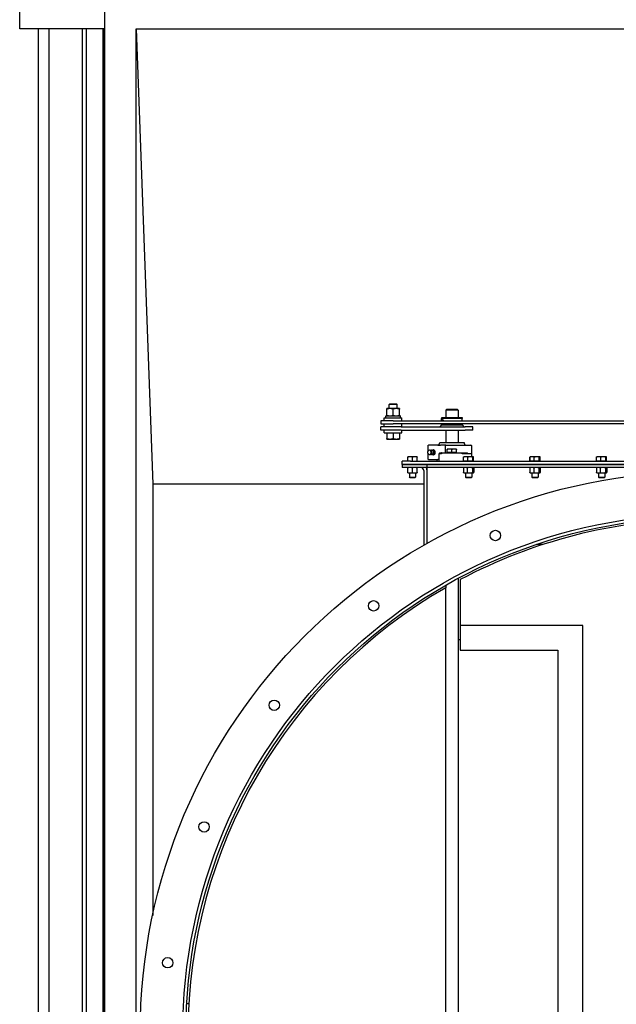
# Model space of a CAD drawing. Header units: inches. Extents: x 24 to 1128, y -69 to 748.
# Tile 589 of 656: x 476 to 512, y 616 to 675. Entities that reach past the tile are written whole.
import ezdxf

# ---------------------------------------------------------------- set-up
doc = ezdxf.new("R2010")
doc.units = ezdxf.units.IN
doc.header["$LTSCALE"] = 32
doc.header["$MEASUREMENT"] = 0
doc.layers.add('Visible (ANSI)', color=7, linetype='Continuous', lineweight=30)

msp = doc.modelspace()

# ---------------------------------------------------------------- linework, layer by layer
at = {"layer": 'Visible (ANSI)'}
for p, q in [((475.65563, 674.66853), (475.65563, 676.58853)), ((480.75563, 676.56853), (480.75563, 552.01853)), ((480.75563, 674.66853), (475.65563, 674.66853)), ((476.78063, 553.91853), (476.78063, 674.66853)), ((477.40563, 674.66853), (477.40563, 553.91853)), ((479.40563, 674.66853), (479.40563, 553.91853)), ((479.65563, 674.66853), (479.65563, 553.91853)), ((480.65563, 674.66853), (480.65563, 553.91853)), ((480.75563, 674.66853), (480.73563, 674.66853)), ((480.73563, 553.91853), (480.73563, 674.66853)), ((482.65563, 674.66853), (550.65563, 674.66853)), ((482.65563, 553.91853), (482.65563, 674.66853)), ((482.65563, 674.66853), (483.65563, 647.29353)), ((497.74449, 651.43102), (497.74449, 651.80204)), ((497.93352, 651.83553), (497.7451, 651.83553)), ((497.7451, 651.83553), (497.7451, 651.83553)), ((497.7451, 651.83553), (497.7451, 651.83553)), ((497.74571, 651.43102), (497.74571, 651.80204)), ((497.91729, 652.11653), (497.8701, 652.07076)), ((498.3701, 652.07076), (497.8701, 652.07076)), ((497.8701, 651.83553), (497.8701, 652.07076)), ((497.91729, 652.11653), (498.32291, 652.11653)), ((498.30852, 651.83553), (497.93352, 651.83553)), ((498.12133, 651.43102), (498.12133, 651.80204)), ((498.4951, 651.83553), (498.30852, 651.83553)), ((498.32291, 652.11653), (498.3701, 652.07076)), ((498.3701, 651.83553), (498.3701, 652.07076)), ((498.4951, 651.83553), (498.4951, 651.83553)), ((498.49571, 651.43102), (498.49571, 651.80204)), ((501.34313, 651.79353), (501.28063, 651.73103)), ((502.03063, 651.73103), (501.28063, 651.73103)), ((501.28063, 651.73103), (501.28063, 651.29353)), ((501.34313, 651.79353), (501.96813, 651.79353)), ((501.96813, 651.79353), (502.03063, 651.73103)), ((502.03063, 651.73103), (502.03063, 651.29353)), ((498.1201, 651.09553), (497.3701, 651.09553)), ((497.3701, 651.09553), (497.3701, 650.90803)), ((497.5886, 651.27253), (498.6516, 651.27253)), ((497.5886, 651.09553), (497.5886, 651.27253)), ((497.6856, 651.39753), (498.5546, 651.39753)), ((497.6856, 651.27253), (497.6856, 651.39753)), ((497.7451, 651.39753), (497.7451, 651.39753)), ((498.1201, 651.09553), (528.1201, 651.09553)), ((498.4951, 651.39753), (498.4951, 651.39753)), ((498.5546, 651.27253), (498.5546, 651.39753)), ((498.6516, 651.09553), (498.6516, 651.27253)), ((501.0457, 651.29353), (501.03063, 651.23728)), ((502.28063, 651.23728), (501.03063, 651.23728)), ((501.03063, 651.09553), (501.03063, 651.23728)), ((501.0457, 651.29353), (502.26556, 651.29353)), ((502.26556, 651.29353), (502.28063, 651.23728)), ((502.28063, 651.09553), (502.28063, 651.23728)), ((497.3701, 650.90803), (498.1201, 650.90803)), ((498.59474, 650.73103), (497.3701, 650.73103)), ((497.3701, 650.54353), (497.3701, 650.73103)), ((498.59474, 650.54353), (497.3701, 650.54353)), ((497.5886, 650.73103), (497.5886, 650.90803)), ((497.5886, 650.36653), (497.5886, 650.54353)), ((528.1201, 650.90803), (498.1201, 650.90803)), ((498.59474, 650.73103), (502.4467, 650.73103)), ((498.59474, 650.54353), (502.4467, 650.54353)), ((498.6516, 650.73103), (498.6516, 650.90803)), ((498.6516, 650.36653), (498.6516, 650.54353)), ((501.03063, 650.85282), (500.93376, 650.73103)), ((501.03063, 650.85282), (501.03063, 650.90803)), ((501.03063, 650.85282), (501.08516, 650.85282)), ((501.08516, 650.85282), (502.28063, 650.85282)), ((501.28063, 650.54353), (501.28063, 649.79353)), ((502.03063, 650.54353), (502.03063, 649.79353)), ((502.28063, 650.85282), (502.28063, 650.90803)), ((502.28063, 650.85282), (502.3775, 650.73103)), ((502.90563, 650.73103), (502.4467, 650.73103)), ((502.90563, 650.54353), (502.4467, 650.54353)), ((502.90563, 650.54353), (502.90563, 650.73103)), ((497.5886, 650.36653), (498.6516, 650.36653)), ((497.74449, 650.36653), (497.74449, 650.03602)), ((497.7451, 650.00253), (497.7451, 650.00253)), ((497.7451, 650.00253), (497.93352, 650.00253)), ((497.7451, 650.00253), (497.7451, 650.00253)), ((497.74571, 650.36653), (497.74571, 650.03602)), ((497.93352, 650.00253), (498.30852, 650.00253)), ((498.12133, 650.36653), (498.12133, 650.03602)), ((498.30852, 650.00253), (498.4951, 650.00253)), ((498.4951, 650.00253), (498.4951, 650.00253)), ((498.49571, 650.36653), (498.49571, 650.03602)), ((500.22165, 649.63728), (500.25094, 649.63728)), ((500.22165, 649.27137), (500.22165, 649.63728)), ((500.22914, 649.27928), (500.26144, 649.30867)), ((500.81662, 649.63728), (500.25094, 649.63728)), ((500.58133, 649.3407), (500.51522, 649.3407)), ((500.81662, 649.63728), (500.95804, 649.63728)), ((500.92138, 649.79353), (502.38988, 649.79353)), ((501.28672, 649.63728), (500.95804, 649.63728)), ((501.24756, 649.58728), (501.24756, 649.16853)), ((501.28672, 649.63728), (502.79313, 649.63728)), ((501.51501, 649.40291), (501.37438, 649.40291)), ((501.37438, 649.19353), (501.37438, 649.37779)), ((501.79626, 649.40291), (501.51501, 649.40291)), ((501.65563, 649.19353), (501.65563, 649.37779)), ((501.93688, 649.40291), (501.79626, 649.40291)), ((501.93688, 649.19353), (501.93688, 649.37779)), ((502.84313, 648.93653), (502.84313, 649.58728)), ((499.14013, 648.93653), (498.99963, 648.93653)), ((498.99963, 648.66853), (498.99963, 648.91143)), ((499.42113, 648.93653), (499.14013, 648.93653)), ((499.28063, 648.66853), (499.28063, 648.91143)), ((499.56163, 648.93653), (499.42113, 648.93653)), ((499.56163, 648.66853), (499.56163, 648.91143)), ((500.22165, 648.76853), (500.22165, 649.13444)), ((500.25094, 648.76853), (500.22165, 648.76853)), ((500.22914, 649.12653), (500.26144, 649.09714)), ((500.25094, 648.76853), (500.81662, 648.76853)), ((500.58133, 649.06511), (500.51522, 649.06511)), ((500.63759, 649.2029), (500.57148, 649.2029)), ((500.7582, 648.66853), (500.7582, 648.76853)), ((500.87243, 648.76853), (500.81662, 648.76853)), ((500.87243, 648.76853), (500.87243, 648.66853)), ((500.87353, 649.11853), (500.87353, 648.66853)), ((501.03541, 649.11853), (500.87353, 649.11853)), ((500.90221, 649.16853), (500.90221, 649.11853)), ((500.90221, 649.16853), (501.03541, 649.16853)), ((501.03541, 649.16853), (501.03541, 649.11853)), ((501.04651, 649.16853), (501.03541, 649.16853)), ((501.04651, 649.16853), (502.26475, 649.16853)), ((501.65563, 649.19353), (501.37438, 649.19353)), ((501.40251, 649.19353), (501.40251, 649.16853)), ((501.93688, 649.19353), (501.65563, 649.19353)), ((501.90876, 649.19353), (501.90876, 649.16853)), ((502.27586, 649.16853), (502.26475, 649.16853)), ((502.27586, 649.16853), (502.60012, 649.16853)), ((502.27586, 649.11853), (502.27586, 649.16853)), ((502.78474, 649.11853), (502.27586, 649.11853)), ((502.35238, 648.66853), (502.35238, 648.91144)), ((502.37463, 648.93653), (502.371, 648.93444)), ((502.47817, 648.93653), (502.37463, 648.93653)), ((502.75558, 648.93653), (502.47817, 648.93653)), ((502.60012, 649.11853), (502.60012, 649.16853)), ((502.60396, 648.66853), (502.60396, 648.91144)), ((502.93305, 648.93653), (502.75558, 648.93653)), ((502.90721, 648.66853), (502.90721, 648.91144)), ((502.93663, 648.93653), (502.93305, 648.93653)), ((502.93663, 648.93653), (502.94027, 648.93444)), ((502.95888, 648.66853), (502.95888, 648.91144)), ((506.34782, 648.66853), (506.34782, 648.91144)), ((506.35238, 648.66853), (506.35238, 648.91144)), ((506.371, 648.93444), (506.36882, 648.93318)), ((506.37463, 648.93653), (506.371, 648.93444)), ((506.47817, 648.93653), (506.37463, 648.93653)), ((506.75558, 648.93653), (506.47817, 648.93653)), ((506.60396, 648.66853), (506.60396, 648.91144)), ((506.93305, 648.93653), (506.75558, 648.93653)), ((506.90721, 648.66853), (506.90721, 648.91144)), ((506.93663, 648.93653), (506.93305, 648.93653)), ((506.93663, 648.93653), (506.94027, 648.93444)), ((506.94027, 648.93444), (506.94245, 648.93318)), ((506.95888, 648.66853), (506.95888, 648.91144)), ((506.96344, 648.66853), (506.96344, 648.91144)), ((510.35238, 648.66853), (510.35238, 648.91144)), ((510.37463, 648.93653), (510.371, 648.93444)), ((510.47817, 648.93653), (510.37463, 648.93653)), ((510.75558, 648.93653), (510.47817, 648.93653)), ((510.60396, 648.66853), (510.60396, 648.91144)), ((510.93305, 648.93653), (510.75558, 648.93653)), ((510.90721, 648.66853), (510.90721, 648.91144)), ((510.93663, 648.93653), (510.93305, 648.93653)), ((510.93663, 648.93653), (510.94027, 648.93444)), ((510.95888, 648.66853), (510.95888, 648.91144)), ((499.15563, 648.66853), (498.65563, 648.66853)), ((498.65563, 648.48103), (498.65563, 648.66853)), ((499.15563, 648.48103), (498.65563, 648.48103)), ((498.65563, 648.48103), (499.15563, 648.48103)), ((498.65563, 648.48103), (498.65563, 648.29353)), ((499.15563, 648.29353), (498.65563, 648.29353)), ((498.99913, 647.98967), (498.99913, 648.26839)), ((499.15563, 648.66853), (534.15563, 648.66853)), ((499.15563, 648.48103), (534.15563, 648.48103)), ((500.15563, 648.48103), (499.15563, 648.48103)), ((500.15563, 648.29353), (499.15563, 648.29353)), ((499.28063, 647.98967), (499.28063, 648.26839)), ((499.56213, 647.98967), (499.56213, 648.26839)), ((500.15563, 648.29353), (500.15563, 648.48103)), ((500.15563, 648.29353), (500.15563, 648.48103)), ((533.15563, 648.48103), (500.15563, 648.48103)), ((533.15563, 648.29353), (500.15563, 648.29353)), ((500.15563, 648.10603), (500.15563, 648.29353)), ((502.34269, 648.26839), (502.34269, 647.98967)), ((502.47817, 648.66853), (502.35238, 648.66853)), ((502.37413, 648.29353), (502.36511, 648.28832)), ((502.37463, 648.66853), (502.37463, 648.66853)), ((502.60396, 648.66853), (502.47817, 648.66853)), ((502.57527, 648.26839), (502.57527, 647.98967)), ((502.75558, 648.66853), (502.60396, 648.66853)), ((502.90721, 648.66853), (502.75558, 648.66853)), ((502.88821, 648.26839), (502.88821, 647.98967)), ((502.93305, 648.66853), (502.90721, 648.66853)), ((502.95888, 648.66853), (502.93305, 648.66853)), ((502.93663, 648.66853), (502.93663, 648.66853)), ((502.93713, 648.29353), (502.94615, 648.28832)), ((502.96858, 648.26839), (502.96858, 647.98967)), ((506.34269, 648.26839), (506.34269, 647.98967)), ((506.35238, 648.66853), (506.34782, 648.66853)), ((506.47817, 648.66853), (506.35238, 648.66853)), ((506.37413, 648.29353), (506.36511, 648.28832)), ((506.37463, 648.66853), (506.37463, 648.66853)), ((506.60396, 648.66853), (506.47817, 648.66853)), ((506.57527, 648.26839), (506.57527, 647.98967)), ((506.75558, 648.66853), (506.60396, 648.66853)), ((506.90721, 648.66853), (506.75558, 648.66853)), ((506.88821, 648.26839), (506.88821, 647.98967)), ((506.93305, 648.66853), (506.90721, 648.66853)), ((506.95888, 648.66853), (506.93305, 648.66853)), ((506.93663, 648.66853), (506.93663, 648.66853)), ((506.93713, 648.29353), (506.94615, 648.28832)), ((506.96344, 648.66853), (506.95888, 648.66853)), ((506.96858, 648.26839), (506.96858, 647.98967)), ((510.34269, 648.26839), (510.34269, 647.98967)), ((510.47817, 648.66853), (510.35238, 648.66853)), ((510.37413, 648.29353), (510.36511, 648.28832)), ((510.37463, 648.66853), (510.37463, 648.66853)), ((510.60396, 648.66853), (510.47817, 648.66853)), ((510.57527, 648.26839), (510.57527, 647.98967)), ((510.75558, 648.66853), (510.60396, 648.66853)), ((510.90721, 648.66853), (510.75558, 648.66853)), ((510.88821, 648.26839), (510.88821, 647.98967)), ((510.93305, 648.66853), (510.90721, 648.66853)), ((510.95888, 648.66853), (510.93305, 648.66853)), ((510.93663, 648.66853), (510.93663, 648.66853)), ((510.93713, 648.29353), (510.94615, 648.28832)), ((510.96858, 648.26839), (510.96858, 647.98967)), ((498.99913, 647.96453), (499.13988, 647.96453)), ((499.09313, 647.96453), (499.09313, 647.70569)), ((499.09313, 647.70569), (499.46813, 647.70569)), ((499.13147, 647.66853), (499.09313, 647.70569)), ((499.42979, 647.66853), (499.13147, 647.66853)), ((499.13988, 647.96453), (499.42138, 647.96453)), ((499.42138, 647.96453), (499.56213, 647.96453)), ((499.42979, 647.66853), (499.46813, 647.70569)), ((499.46813, 647.96453), (499.46813, 647.70569)), ((499.96813, 648.10603), (499.96813, 643.62934)), ((500.15563, 643.73521), (500.15563, 648.10603)), ((502.37413, 647.96453), (502.36511, 647.96974)), ((502.37413, 647.96453), (502.45898, 647.96453)), ((502.45898, 647.96453), (502.73174, 647.96453)), ((502.46813, 647.96453), (502.46813, 647.7057)), ((502.46813, 647.7057), (502.84313, 647.7057)), ((502.50647, 647.66853), (502.46813, 647.7057)), ((502.80479, 647.66853), (502.50647, 647.66853)), ((502.73174, 647.96453), (502.92839, 647.96453)), ((502.80479, 647.66853), (502.84313, 647.7057)), ((502.84313, 647.96453), (502.84313, 647.7057)), ((502.92839, 647.96453), (502.93713, 647.96453)), ((502.93713, 647.96453), (502.94615, 647.96974)), ((506.37413, 647.96453), (506.36511, 647.96974)), ((506.37413, 647.96453), (506.45898, 647.96453)), ((506.45898, 647.96453), (506.73174, 647.96453)), ((506.46813, 647.96453), (506.46813, 647.7057)), ((506.46813, 647.7057), (506.84313, 647.7057)), ((506.50647, 647.66853), (506.46813, 647.7057)), ((506.80479, 647.66853), (506.50647, 647.66853)), ((506.73174, 647.96453), (506.92839, 647.96453)), ((506.80479, 647.66853), (506.84313, 647.7057)), ((506.84313, 647.96453), (506.84313, 647.7057)), ((506.92839, 647.96453), (506.93713, 647.96453)), ((506.93713, 647.96453), (506.94615, 647.96974)), ((510.37413, 647.96453), (510.36511, 647.96974)), ((510.37413, 647.96453), (510.45898, 647.96453)), ((510.45898, 647.96453), (510.73174, 647.96453)), ((510.46813, 647.96453), (510.46813, 647.7057)), ((510.46813, 647.7057), (510.84313, 647.7057)), ((510.50647, 647.66853), (510.46813, 647.7057)), ((510.80479, 647.66853), (510.50647, 647.66853)), ((510.73174, 647.96453), (510.92839, 647.96453)), ((510.80479, 647.66853), (510.84313, 647.7057)), ((510.84313, 647.96453), (510.84313, 647.7057)), ((510.92839, 647.96453), (510.93713, 647.96453)), ((510.93713, 647.96453), (510.94615, 647.96974)), ((483.65563, 647.29353), (483.65563, 621.36902)), ((499.96813, 647.29353), (483.65563, 647.29353)), ((507.14906, 643.66853), (506.75062, 643.66853)), ((502.03063, 641.62683), (502.03063, 637.92684)), ((501.28063, 641.2121), (501.28063, 641.06805)), ((501.28063, 587.51901), (501.28063, 641.06805)), ((502.15563, 641.55184), (502.15563, 638.80184)), ((502.15563, 638.80184), (502.15563, 637.30184)), ((509.53063, 638.80184), (502.15563, 638.80184)), ((509.53063, 589.78522), (509.53063, 638.80184)), ((502.15563, 637.92684), (502.03063, 637.92684)), ((502.03063, 637.92684), (502.03063, 590.66022)), ((502.15563, 637.30184), (508.03063, 637.30184)), ((508.03063, 637.30184), (508.03063, 591.28522)), ((485.83029, 616.04392), (485.70549, 616.05101))]:
    msp.add_line(p, q, dxfattribs=at)
for centre, radius in [((516.65563, 614.29353), 33.75), ((516.65563, 614.29353), 31.1875), ((516.65563, 614.29353), 31), ((504.26626, 644.20413), 0.3125), ((496.94698, 639.97834), 0.3125), ((490.97082, 634.00218), 0.3125), ((486.74503, 626.68291), 0.3125), ((484.55761, 618.51932), 0.3125)]:
    msp.add_circle(centre, radius, dxfattribs=at)
for centre, radius, start, end in [((500.32625, 649.2029), 0.12795, 35.0435357, 105.1344864), ((500.73388, 649.79353), 0.1875, 303.5573098, 0), ((502.57738, 649.79353), 0.1875, 180, 236.4426902), ((502.79313, 649.58728), 0.05, 0, 90), ((500.32625, 649.2029), 0.12795, 254.8655136, 324.9564643), ((499.78063, 648.10603), 0.1875, 0, 90), ((499.78063, 648.10603), 0.375, 0, 30), ((516.65563, 614.29353), 30.875, 90.6959173, 118.0106469), ((516.65563, 614.29353), 30.875, 119.8661641, 240.1338359)]:
    msp.add_arc(centre, radius, start, end, dxfattribs=at)
for centre, major_axis, ratio, start_param, end_param in [((501.09157, 651.01228), (0, 0.15625), 0.40848832, 0.6410601, 1.00889045), ((501.08516, 651.01228), (0, 0.1232), 0.40848832, 5.45434424, 7.11202637), ((501.09157, 651.01228), (0, 0.15625), 0.40848832, 0.0499045, 0.6410601), ((501.09157, 651.01228), (0, -0.15625), 0.40848832, 2.13270221, 2.50053255), ((501.09157, 651.01228), (0, 0.15625), 0.40848832, 2.30123975, 2.50053255), ((501.09157, 651.01228), (0, -0.15625), 0.40848832, 5.6421252, 6.23328081), ((501.08516, 651.01228), (0, -0.1232), 0.40848832, 5.72117409, 6.84519653), ((501.09157, 651.01228), (0, -0.15625), 0.40848832, 0.6410601, 0.8403529), ((500.30954, 649.2029), (0, 0.12575), 0.70710678, 2.5699821, 6.85479586), ((500.45026, 649.2029), (0, 0.1378), 0.70710678, 0, 0.63680804), ((500.45026, 649.2029), (0, 0.1378), 0.70710678, 5.23598776, 6.28318531), ((500.53378, 649.2029), (0, -0.15625), 0.70710678, 5.79224464, 9.91571863), ((500.55588, 649.2029), (0, -0.125), 0.70710678, 0.50126686, 2.6403258), ((500.45026, 649.2029), (0, -0.1378), 0.70710678, 5.64637727, 6.28318531), ((500.37863, 649.2029), (0, -0.10433), 0.70710678, 0.78949219, 2.35210046), ((500.45026, 649.2029), (0, -0.1378), 0.70710678, 0, 1.04719755), ((500.45026, 649.2029), (0, -0.1378), 0.70710678, 1.04719755, 2.0943951)]:
    msp.add_ellipse(centre, major_axis=major_axis, ratio=ratio, start_param=start_param, end_param=end_param, dxfattribs=at)
for points, weights in [([(497.7451, 651.83553), (497.74482, 651.83553), (497.74449, 651.80204)], [1, 1.0379548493, 1]), ([(497.74571, 651.80204), (497.74539, 651.83553), (497.7451, 651.83553)], [1, 1.0379548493, 1]), ([(497.93352, 651.83553), (497.84636, 651.83553), (497.74571, 651.80204)], [1, 1.0379548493, 1]), ([(498.12133, 651.80204), (498.02068, 651.83553), (497.93352, 651.83553)], [1, 1.0379548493, 1]), ([(498.30852, 651.83553), (498.22164, 651.83553), (498.12133, 651.80204)], [1, 1.0379548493, 1]), ([(498.49571, 651.80204), (498.39539, 651.83553), (498.30852, 651.83553)], [1, 1.0379548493, 1]), ([(498.4951, 651.83553), (498.49538, 651.83537), (498.49571, 651.80204)], [1.00038481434, 1.03776145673, 1]), ([(497.74449, 651.43102), (497.74482, 651.39753), (497.7451, 651.39753)], [1, 1.0379548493, 1]), ([(497.7451, 651.39753), (497.74539, 651.39753), (497.74571, 651.43102)], [1, 1.0379548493, 1]), ([(497.74571, 651.43102), (497.84636, 651.39753), (497.93352, 651.39753)], [1, 1.0379548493, 1]), ([(497.93352, 651.39753), (498.02068, 651.39753), (498.12133, 651.43102)], [1, 1.0379548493, 1]), ([(498.12133, 651.43102), (498.22164, 651.39753), (498.30852, 651.39753)], [1, 1.0379548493, 1]), ([(498.30852, 651.39753), (498.39539, 651.39753), (498.49571, 651.43102)], [1, 1.0379548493, 1]), ([(498.49571, 651.43102), (498.49538, 651.39769), (498.4951, 651.39753)], [1, 1.03776145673, 1.00038481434]), ([(497.74449, 650.03602), (497.74482, 650.00253), (497.7451, 650.00253)], [1, 1.0379548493, 1]), ([(497.7451, 650.00253), (497.74539, 650.00253), (497.74571, 650.03602)], [1, 1.0379548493, 1]), ([(497.74571, 650.03602), (497.84636, 650.00253), (497.93352, 650.00253)], [1, 1.0379548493, 1]), ([(497.93352, 650.00253), (498.02068, 650.00253), (498.12133, 650.03602)], [1, 1.0379548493, 1]), ([(498.12133, 650.03602), (498.22164, 650.00253), (498.30852, 650.00253)], [1, 1.0379548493, 1]), ([(498.30852, 650.00253), (498.39539, 650.00253), (498.49571, 650.03602)], [1, 1.0379548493, 1]), ([(498.49571, 650.03602), (498.49538, 650.00269), (498.4951, 650.00253)], [1, 1.03776145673, 1.00038481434]), ([(500.38729, 649.31536), (500.39422, 649.32751), (500.40271, 649.3407)], [1.01723833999, 1.0132325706, 1]), ([(500.40271, 649.3407), (500.42416, 649.3407), (500.45026, 649.3407)], [1, 1.0379548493, 1]), ([(500.45026, 649.3407), (500.47637, 649.3407), (500.51522, 649.3407)], [1, 1.0379548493, 1]), ([(500.51522, 649.3407), (500.52159, 649.30378), (500.53465, 649.2718)], [1, 1.0379548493, 1]), ([(500.61816, 649.2718), (500.60511, 649.30378), (500.58133, 649.3407)], [1, 1.0379548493, 1]), ([(501.37438, 649.37779), (501.37438, 649.40291), (501.37438, 649.40291)], [1, 1.0379548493, 1]), ([(501.51501, 649.40291), (501.44974, 649.40291), (501.37438, 649.37779)], [1, 1.0379548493, 1]), ([(501.65563, 649.37779), (501.58027, 649.40291), (501.51501, 649.40291)], [1, 1.0379548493, 1]), ([(501.79626, 649.40291), (501.73099, 649.40291), (501.65563, 649.37779)], [1, 1.0379548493, 1]), ([(501.93688, 649.37779), (501.86152, 649.40291), (501.79626, 649.40291)], [1, 1.0379548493, 1]), ([(501.93688, 649.40291), (501.93688, 649.40291), (501.93688, 649.37779)], [1, 1.0379548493, 1]), ([(498.99963, 648.91143), (498.99963, 648.93653), (498.99963, 648.93653)], [1, 1.0379548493, 1]), ([(499.14013, 648.93653), (499.07493, 648.93653), (498.99963, 648.91143)], [1, 1.0379548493, 1]), ([(499.28063, 648.91143), (499.20534, 648.93653), (499.14013, 648.93653)], [1, 1.0379548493, 1]), ([(499.42113, 648.93653), (499.35593, 648.93653), (499.28063, 648.91143)], [1, 1.0379548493, 1]), ([(499.56163, 648.91143), (499.48634, 648.93653), (499.42113, 648.93653)], [1, 1.0379548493, 1]), ([(499.56163, 648.93653), (499.56163, 648.93653), (499.56163, 648.91143)], [1, 1.0379548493, 1]), ([(500.40271, 649.06511), (500.39422, 649.0783), (500.38729, 649.09045)], [1, 1.0132325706, 1.01723833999]), ([(500.45026, 649.06511), (500.42416, 649.06511), (500.40271, 649.06511)], [1, 1.0379548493, 1]), ([(500.51522, 649.06511), (500.47637, 649.06511), (500.45026, 649.06511)], [1, 1.0379548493, 1]), ([(500.53465, 649.13401), (500.52159, 649.10203), (500.51522, 649.06511)], [1, 1.0379548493, 1]), ([(500.53465, 649.2718), (500.5477, 649.23983), (500.57148, 649.2029)], [1, 1.0379548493, 1]), ([(500.57148, 649.2029), (500.5477, 649.16598), (500.53465, 649.13401)], [1, 1.0379548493, 1]), ([(500.58133, 649.06511), (500.60511, 649.10203), (500.61816, 649.13401)], [1, 1.0379548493, 1]), ([(500.63759, 649.2029), (500.63122, 649.23983), (500.61816, 649.2718)], [1, 1.0379548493, 1]), ([(500.61816, 649.13401), (500.63122, 649.16598), (500.63759, 649.2029)], [1, 1.0379548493, 1]), ([(502.47817, 648.93653), (502.41979, 648.93653), (502.35238, 648.91144)], [1, 1.0379548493, 1]), ([(502.35238, 648.91144), (502.3623, 648.92941), (502.371, 648.93444)], [1, 1.02689674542, 1.01567267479]), ([(502.60396, 648.91144), (502.53655, 648.93653), (502.47817, 648.93653)], [1, 1.0379548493, 1]), ([(502.75558, 648.93653), (502.68521, 648.93653), (502.60396, 648.91144)], [1, 1.0379548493, 1]), ([(502.90721, 648.91144), (502.82595, 648.93653), (502.75558, 648.93653)], [1, 1.0379548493, 1]), ([(502.93305, 648.93653), (502.92105, 648.93653), (502.90721, 648.91144)], [1, 1.0379548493, 1]), ([(502.95888, 648.91144), (502.94504, 648.93653), (502.93305, 648.93653)], [1, 1.0379548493, 1]), ([(506.34782, 648.91144), (506.35897, 648.92749), (506.36882, 648.93318)], [1, 1.0239481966, 1.0176754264]), ([(506.35361, 648.91363), (506.35074, 648.91256), (506.34782, 648.91144)], [1.00313778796, 1.00163973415, 1]), ([(506.47817, 648.93653), (506.41979, 648.93653), (506.35238, 648.91144)], [1, 1.0379548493, 1]), ([(506.35238, 648.91144), (506.3623, 648.92941), (506.371, 648.93444)], [1, 1.02689674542, 1.01567267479]), ([(506.60396, 648.91144), (506.53655, 648.93653), (506.47817, 648.93653)], [1, 1.0379548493, 1]), ([(506.75558, 648.93653), (506.68521, 648.93653), (506.60396, 648.91144)], [1, 1.0379548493, 1]), ([(506.90721, 648.91144), (506.82595, 648.93653), (506.75558, 648.93653)], [1, 1.0379548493, 1]), ([(506.93305, 648.93653), (506.92105, 648.93653), (506.90721, 648.91144)], [1, 1.0379548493, 1]), ([(506.95888, 648.91144), (506.94504, 648.93653), (506.93305, 648.93653)], [1, 1.0379548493, 1]), ([(506.96344, 648.91144), (506.95163, 648.92845), (506.94123, 648.93384)], [1, 1.02542601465, 1.01678617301]), ([(510.47817, 648.93653), (510.41979, 648.93653), (510.35238, 648.91144)], [1, 1.0379548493, 1]), ([(510.35238, 648.91144), (510.3623, 648.92941), (510.371, 648.93444)], [1, 1.02689674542, 1.01567267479]), ([(510.60396, 648.91144), (510.53655, 648.93653), (510.47817, 648.93653)], [1, 1.0379548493, 1]), ([(510.75558, 648.93653), (510.68521, 648.93653), (510.60396, 648.91144)], [1, 1.0379548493, 1]), ([(510.90721, 648.91144), (510.82595, 648.93653), (510.75558, 648.93653)], [1, 1.0379548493, 1]), ([(510.93305, 648.93653), (510.92105, 648.93653), (510.90721, 648.91144)], [1, 1.0379548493, 1]), ([(510.95888, 648.91144), (510.94504, 648.93653), (510.93305, 648.93653)], [1, 1.0379548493, 1]), ([(498.99913, 648.26839), (498.99913, 648.29353), (498.99913, 648.29353)], [1, 1.0379548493, 1]), ([(499.13988, 648.29353), (499.07456, 648.29353), (498.99913, 648.26839)], [1, 1.0379548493, 1]), ([(499.28063, 648.26839), (499.20521, 648.29353), (499.13988, 648.29353)], [1, 1.0379548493, 1]), ([(499.42138, 648.29353), (499.35606, 648.29353), (499.28063, 648.26839)], [1, 1.0379548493, 1]), ([(499.56213, 648.26839), (499.48671, 648.29353), (499.42138, 648.29353)], [1, 1.0379548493, 1]), ([(499.56213, 648.29353), (499.56213, 648.29353), (499.56213, 648.26839)], [1, 1.0379548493, 1]), ([(502.45898, 648.29353), (502.40501, 648.29353), (502.34269, 648.26839)], [1, 1.0379548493, 1]), ([(502.34269, 648.26839), (502.35453, 648.28221), (502.36511, 648.28832)], [1, 1.02051902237, 1.01885219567]), ([(502.57527, 648.26839), (502.51295, 648.29353), (502.45898, 648.29353)], [1, 1.0379548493, 1]), ([(502.73174, 648.29353), (502.65912, 648.29353), (502.57527, 648.26839)], [1, 1.0379548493, 1]), ([(502.88821, 648.26839), (502.80436, 648.29353), (502.73174, 648.29353)], [1, 1.0379548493, 1]), ([(502.92839, 648.29353), (502.90974, 648.29353), (502.88821, 648.26839)], [1, 1.0379548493, 1]), ([(502.96858, 648.26839), (502.94704, 648.29353), (502.92839, 648.29353)], [1, 1.0379548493, 1]), ([(506.45898, 648.29353), (506.40501, 648.29353), (506.34269, 648.26839)], [1, 1.0379548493, 1]), ([(506.34269, 648.26839), (506.35453, 648.28221), (506.36511, 648.28832)], [1, 1.02051902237, 1.01885219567]), ([(506.57527, 648.26839), (506.51295, 648.29353), (506.45898, 648.29353)], [1, 1.0379548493, 1]), ([(506.73174, 648.29353), (506.65912, 648.29353), (506.57527, 648.26839)], [1, 1.0379548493, 1]), ([(506.88821, 648.26839), (506.80436, 648.29353), (506.73174, 648.29353)], [1, 1.0379548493, 1]), ([(506.92839, 648.29353), (506.90974, 648.29353), (506.88821, 648.26839)], [1, 1.0379548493, 1]), ([(506.96858, 648.26839), (506.94704, 648.29353), (506.92839, 648.29353)], [1, 1.0379548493, 1]), ([(510.45898, 648.29353), (510.40501, 648.29353), (510.34269, 648.26839)], [1, 1.0379548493, 1]), ([(510.34269, 648.26839), (510.35453, 648.28221), (510.36511, 648.28832)], [1, 1.02051902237, 1.01885219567]), ([(510.57527, 648.26839), (510.51295, 648.29353), (510.45898, 648.29353)], [1, 1.0379548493, 1]), ([(510.73174, 648.29353), (510.65912, 648.29353), (510.57527, 648.26839)], [1, 1.0379548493, 1]), ([(510.88821, 648.26839), (510.80436, 648.29353), (510.73174, 648.29353)], [1, 1.0379548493, 1]), ([(510.92839, 648.29353), (510.90974, 648.29353), (510.88821, 648.26839)], [1, 1.0379548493, 1]), ([(510.96858, 648.26839), (510.94704, 648.29353), (510.92839, 648.29353)], [1, 1.0379548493, 1]), ([(498.99913, 647.98967), (499.07456, 647.96453), (499.13988, 647.96453)], [1, 1.0379548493, 1]), ([(498.99913, 647.96453), (498.99913, 647.96453), (498.99913, 647.98967)], [1, 1.0379548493, 1]), ([(499.13988, 647.96453), (499.20521, 647.96453), (499.28063, 647.98967)], [1, 1.0379548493, 1]), ([(499.28063, 647.98967), (499.35606, 647.96453), (499.42138, 647.96453)], [1, 1.0379548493, 1]), ([(499.42138, 647.96453), (499.48671, 647.96453), (499.56213, 647.98967)], [1, 1.0379548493, 1]), ([(499.56213, 647.98967), (499.56213, 647.96453), (499.56213, 647.96453)], [1, 1.0379548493, 1]), ([(502.34269, 647.98967), (502.40501, 647.96453), (502.45898, 647.96453)], [1, 1.0379548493, 1]), ([(502.36511, 647.96974), (502.35453, 647.97585), (502.34269, 647.98967)], [1.01885219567, 1.02051902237, 1]), ([(502.45898, 647.96453), (502.51295, 647.96453), (502.57527, 647.98967)], [1, 1.0379548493, 1]), ([(502.57527, 647.98967), (502.65912, 647.96453), (502.73174, 647.96453)], [1, 1.0379548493, 1]), ([(502.73174, 647.96453), (502.80436, 647.96453), (502.88821, 647.98967)], [1, 1.0379548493, 1]), ([(502.88821, 647.98967), (502.90974, 647.96453), (502.92839, 647.96453)], [1, 1.0379548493, 1]), ([(502.92839, 647.96453), (502.94704, 647.96453), (502.96858, 647.98967)], [1, 1.0379548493, 1]), ([(506.34269, 647.98967), (506.40501, 647.96453), (506.45898, 647.96453)], [1, 1.0379548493, 1]), ([(506.36511, 647.96974), (506.35453, 647.97585), (506.34269, 647.98967)], [1.01885219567, 1.02051902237, 1]), ([(506.45898, 647.96453), (506.51295, 647.96453), (506.57527, 647.98967)], [1, 1.0379548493, 1]), ([(506.57527, 647.98967), (506.65912, 647.96453), (506.73174, 647.96453)], [1, 1.0379548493, 1]), ([(506.73174, 647.96453), (506.80436, 647.96453), (506.88821, 647.98967)], [1, 1.0379548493, 1]), ([(506.88821, 647.98967), (506.90974, 647.96453), (506.92839, 647.96453)], [1, 1.0379548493, 1]), ([(506.92839, 647.96453), (506.94704, 647.96453), (506.96858, 647.98967)], [1, 1.0379548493, 1]), ([(510.34269, 647.98967), (510.40501, 647.96453), (510.45898, 647.96453)], [1, 1.0379548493, 1]), ([(510.36511, 647.96974), (510.35453, 647.97585), (510.34269, 647.98967)], [1.01885219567, 1.02051902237, 1]), ([(510.45898, 647.96453), (510.51295, 647.96453), (510.57527, 647.98967)], [1, 1.0379548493, 1]), ([(510.57527, 647.98967), (510.65912, 647.96453), (510.73174, 647.96453)], [1, 1.0379548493, 1]), ([(510.73174, 647.96453), (510.80436, 647.96453), (510.88821, 647.98967)], [1, 1.0379548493, 1]), ([(510.88821, 647.98967), (510.90974, 647.96453), (510.92839, 647.96453)], [1, 1.0379548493, 1]), ([(510.92839, 647.96453), (510.94704, 647.96453), (510.96858, 647.98967)], [1, 1.0379548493, 1])]:
    msp.add_rational_spline(points, weights, degree=2, dxfattribs=at)
for points, knots in [([(501.0534, 651.13751), (501.05615, 651.1451), (501.05946, 651.15161), (501.06948, 651.16457), (501.07711, 651.16853), (501.08516, 651.16853)], [1.558374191, 1.558374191, 1.558374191, 1.558374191, 1.652058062, 1.652058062, 1.802233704, 1.802233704, 1.802233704, 1.802233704]), ([(501.08516, 651.16853), (501.09321, 651.16853), (501.10271, 651.16457), (501.11821, 651.15161), (501.12418, 651.1451), (501.12974, 651.13751)], [1.802233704, 1.802233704, 1.802233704, 1.802233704, 1.952409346, 1.952409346, 2.046093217, 2.046093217, 2.046093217, 2.046093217]), ([(501.12974, 651.13751), (501.13309, 651.13293), (501.1363, 651.12797), (501.14384, 651.11478), (501.14822, 651.10557), (501.15206, 651.09551)], [2.046093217, 2.046093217, 2.046093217, 2.046093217, 2.102584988, 2.102584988, 2.189299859, 2.189299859, 2.189299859, 2.189299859]), ([(501.08516, 650.85603), (501.07711, 650.85603), (501.06948, 650.85999), (501.05946, 650.87295), (501.05615, 650.87946), (501.0534, 650.88705)], [0.600744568, 0.600744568, 0.600744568, 0.600744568, 0.75092021, 0.75092021, 0.844604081, 0.844604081, 0.844604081, 0.844604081]), ([(501.12974, 650.88705), (501.12418, 650.87946), (501.11821, 650.87295), (501.10271, 650.85999), (501.09321, 650.85603), (501.08516, 650.85603)], [2.759863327, 2.759863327, 2.759863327, 2.759863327, 2.853547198, 2.853547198, 3.00372284, 3.00372284, 3.00372284, 3.00372284]), ([(501.14267, 650.90804), (501.14156, 650.90588), (501.14042, 650.9038), (501.1363, 650.89659), (501.13309, 650.89163), (501.12974, 650.88705)], [2.6815893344, 2.6815893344, 2.6815893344, 2.6815893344, 2.7033715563, 2.7033715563, 2.7598633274, 2.7598633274, 2.7598633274, 2.7598633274]), ([(500.39275, 649.31401), (500.39275, 649.31401), (500.39246, 649.31377), (500.3917, 649.31327), (500.39153, 649.31317), (500.39135, 649.31306)], [3.669506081, 3.669506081, 3.669506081, 3.669506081, 3.759449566, 3.759449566, 3.780602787, 3.780602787, 3.780602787, 3.780602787]), ([(501.28672, 649.63728), (501.28171, 649.63728), (501.27579, 649.63575), (501.26672, 649.63074), (501.26189, 649.62651), (501.25521, 649.61761), (501.25209, 649.61149), (501.24862, 649.60026), (501.24756, 649.59325), (501.24756, 649.58728)], [-0.198415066, -0.198415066, -0.198415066, -0.198415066, -0.144401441, -0.144401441, -0.093393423, -0.093393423, -0.045517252, -0.045517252, 0, 0, 0, 0]), ([(500.22914, 649.12653), (500.22313, 649.13199), (500.21787, 649.13871), (500.20906, 649.15414), (500.20558, 649.16289), (500.20078, 649.18146), (500.19949, 649.19127), (500.19921, 649.21096), (500.20022, 649.22083), (500.20449, 649.23966), (500.20774, 649.24863), (500.21623, 649.26473), (500.22145, 649.27188), (500.22803, 649.27826), (500.22858, 649.27878), (500.22914, 649.27928)], [1.6188081, 1.6188081, 1.6188081, 1.6188081, 1.93911213, 1.93911213, 2.26780621, 2.26780621, 2.59799076, 2.59799076, 2.92809932, 2.92809932, 3.25829127, 3.25829127, 3.58739104, 3.58739104, 3.61717965, 3.61717965, 3.61717965, 3.61717965]), ([(500.39135, 649.09275), (500.39153, 649.09264), (500.3917, 649.09254), (500.39246, 649.09204), (500.39275, 649.0918), (500.39275, 649.0918)], [1.455384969, 1.455384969, 1.455384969, 1.455384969, 1.47653819, 1.47653819, 1.566481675, 1.566481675, 1.566481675, 1.566481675])]:
    msp.add_open_spline(points, degree=3, knots=knots, dxfattribs=at)

doc.saveas('drawing.dxf')
